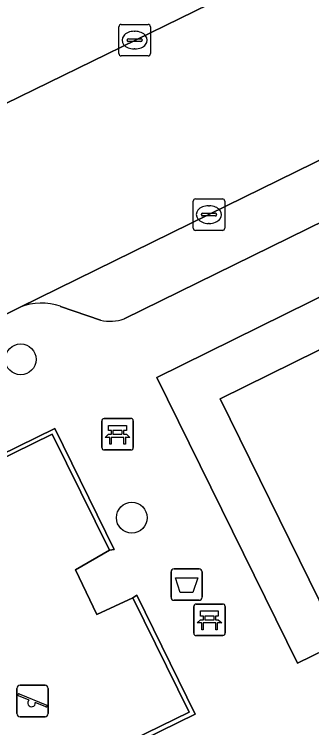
# Model space of a CAD drawing. Extents: x 160455 to 162082, y 388339 to 389736.
# Drawn here: x 160986.61 to 160996.06, y 389028.28 to 389050.91 of the extents above; entities that cross this region are included whole.
import ezdxf

# ---------------------------------------------------------------- set-up
doc = ezdxf.new("R2010")
doc.units = 0
for name, color, linetype in [('IMGEO_Afvalbak', 7, 'Continuous'), ('IMGEO_Bank', 7, 'Continuous'), ('IMGEO_Boom', 7, 'Continuous'), ('IMGEO_Groenvoorziening', 7, 'Continuous'), ('IMGEO_Kolk', 7, 'Continuous'), ('IMGEO_Muur', 7, 'Continuous'), ('IMGEO_Parkeervlak_open', 7, 'Continuous'), ('IMGEO_Rijbaan_lokaal_open', 7, 'Continuous'), ('IMGEO_Speelvoorziening', 7, 'Continuous'), ('IMGEO_Terreindeel_zand', 7, 'Continuous'), ('IMGEO_Voetpad_open', 7, 'Continuous')]:
    doc.layers.add(name, color=color, linetype=linetype)

msp = doc.modelspace()

# ---------------------------------------------------------------- linework, layer by layer
at = {"layer": 'IMGEO_Afvalbak'}
for p, q in [((160991.69, 389033.318), (160992.48, 389033.318)), ((160992.48, 389033.318), (160991.69, 389033.318)), ((160991.59, 389032.418), (160991.59, 389033.218)), ((160991.59, 389033.218), (160991.59, 389032.418)), ((160992.58, 389033.218), (160992.58, 389032.418)), ((160992.58, 389032.418), (160992.58, 389033.218)), ((160992.48, 389032.318), (160991.69, 389032.318)), ((160991.69, 389032.318), (160992.48, 389032.318))]:
    msp.add_line(p, q, dxfattribs=at)
msp.add_lwpolyline([(160991.733, 389033.032), (160992.437, 389033.032), (160992.288, 389032.562), (160991.882, 389032.562), (160991.733, 389033.032)], dxfattribs=at)
for centre, start, end in [((160991.69, 389033.218), 90, 180), ((160991.69, 389033.218), 90, 180), ((160992.48, 389033.218), 0, 90), ((160992.48, 389033.218), 360, 90), ((160991.69, 389032.418), 180, 270), ((160991.69, 389032.418), 180, 270), ((160992.48, 389032.418), 270, 0), ((160992.48, 389032.418), 270, 0)]:
    msp.add_arc(centre, 0.1, start, end, dxfattribs=at)
at = {"layer": 'IMGEO_Bank'}
for p, q in [((160989.467, 389038.086), (160990.308, 389038.086)), ((160990.308, 389038.086), (160989.467, 389038.086)), ((160989.392, 389037.161), (160989.392, 389038.002)), ((160989.392, 389038.002), (160989.392, 389037.161)), ((160990.392, 389038.011), (160990.392, 389037.17)), ((160990.392, 389037.17), (160990.392, 389038.011)), ((160989.701, 389037.592), (160989.701, 389037.698)), ((160989.745, 389037.698), (160989.745, 389037.592)), ((160990.033, 389037.704), (160989.751, 389037.704)), ((160990.039, 389037.592), (160990.039, 389037.698)), ((160990.083, 389037.698), (160990.083, 389037.592)), ((160990.089, 389037.484), (160989.696, 389037.484)), ((160989.751, 389037.586), (160990.033, 389037.586)), ((160990.317, 389037.086), (160989.476, 389037.086)), ((160989.476, 389037.086), (160990.317, 389037.086)), ((160992.387, 389032.2), (160993.228, 389032.2)), ((160993.228, 389032.2), (160992.387, 389032.2)), ((160992.312, 389031.275), (160992.312, 389032.116)), ((160992.312, 389032.116), (160992.312, 389031.275)), ((160993.312, 389032.125), (160993.312, 389031.284)), ((160993.312, 389031.284), (160993.312, 389032.125)), ((160992.621, 389031.706), (160992.621, 389031.812)), ((160992.665, 389031.812), (160992.665, 389031.706)), ((160992.953, 389031.818), (160992.671, 389031.818)), ((160992.959, 389031.706), (160992.959, 389031.812)), ((160993.003, 389031.812), (160993.003, 389031.706)), ((160993.009, 389031.598), (160992.616, 389031.598)), ((160992.671, 389031.7), (160992.953, 389031.7)), ((160993.237, 389031.2), (160992.396, 389031.2)), ((160992.396, 389031.2), (160993.237, 389031.2))]:
    msp.add_line(p, q, dxfattribs=at)
for points in [[(160989.695, 389037.704), (160989.609, 389037.704), (160989.609, 389037.865), (160990.172, 389037.865), (160990.172, 389037.704), (160990.089, 389037.704)], [(160989.639, 389037.484), (160989.497, 389037.484), (160989.609, 389037.586), (160989.695, 389037.586)], [(160989.689, 389037.477), (160989.689, 389037.27), (160989.646, 389037.27), (160989.646, 389037.477)], [(160990.089, 389037.586), (160990.172, 389037.586), (160990.284, 389037.484), (160990.145, 389037.484)], [(160990.139, 389037.477), (160990.139, 389037.27), (160990.095, 389037.27), (160990.095, 389037.477)], [(160992.615, 389031.818), (160992.529, 389031.818), (160992.529, 389031.979), (160993.092, 389031.979), (160993.092, 389031.818), (160993.009, 389031.818)], [(160992.559, 389031.598), (160992.417, 389031.598), (160992.529, 389031.7), (160992.615, 389031.7)], [(160992.609, 389031.591), (160992.609, 389031.384), (160992.566, 389031.384), (160992.566, 389031.591)], [(160993.009, 389031.7), (160993.092, 389031.7), (160993.204, 389031.598), (160993.065, 389031.598)], [(160993.059, 389031.591), (160993.059, 389031.384), (160993.015, 389031.384), (160993.015, 389031.591)]]:
    msp.add_lwpolyline(points, dxfattribs=at)
for centre, radius, start, end in [((160989.47, 389038.008), 0.0779, 92.4484, 184.2845), ((160989.47, 389038.008), 0.0779, 92.4484, 184.2845), ((160990.314, 389038.008), 0.0779, 2.4484, 94.2845), ((160990.314, 389038.008), 0.0779, 2.4484, 94.2845), ((160989.694, 389037.697), 0.00671, 2.8957, 87.1043), ((160989.751, 389037.697), 0.00671, 92.8957, 177.1043), ((160990.033, 389037.697), 0.00671, 2.8957, 87.1043), ((160990.09, 389037.697), 0.00671, 92.8957, 177.1043), ((160989.639, 389037.477), 0.00671, 2.8957, 87.1043), ((160989.696, 389037.477), 0.00671, 92.8957, 177.1043), ((160989.694, 389037.593), 0.00671, 272.8957, 357.1043), ((160989.751, 389037.593), 0.00671, 182.8957, 267.1043), ((160990.033, 389037.593), 0.00671, 272.8957, 357.1043), ((160990.09, 389037.593), 0.00671, 182.8957, 267.1043), ((160990.088, 389037.477), 0.00671, 2.8957, 87.1043), ((160990.145, 389037.477), 0.00671, 92.8957, 177.1043), ((160990.314, 389037.164), 0.0779, 272.4484, 4.2845), ((160990.314, 389037.164), 0.0779, 272.4484, 4.2845), ((160989.47, 389037.164), 0.0779, 182.4484, 274.2845), ((160989.47, 389037.164), 0.0779, 182.4484, 274.2845), ((160992.39, 389032.122), 0.0779, 92.4484, 184.2845), ((160992.39, 389032.122), 0.0779, 92.4484, 184.2845), ((160993.234, 389032.122), 0.0779, 2.4484, 94.2845), ((160993.234, 389032.122), 0.0779, 2.4484, 94.2845), ((160992.614, 389031.811), 0.00671, 2.8957, 87.1043), ((160992.671, 389031.811), 0.00671, 92.8957, 177.1043), ((160992.953, 389031.811), 0.00671, 2.8957, 87.1043), ((160993.01, 389031.811), 0.00671, 92.8957, 177.1043), ((160992.559, 389031.591), 0.00671, 2.8957, 87.1043), ((160992.616, 389031.591), 0.00671, 92.8957, 177.1043), ((160992.614, 389031.707), 0.00671, 272.8957, 357.1043), ((160992.671, 389031.707), 0.00671, 182.8957, 267.1043), ((160992.953, 389031.707), 0.00671, 272.8957, 357.1043), ((160993.01, 389031.707), 0.00671, 182.8957, 267.1043), ((160993.008, 389031.591), 0.00671, 2.8957, 87.1043), ((160993.065, 389031.591), 0.00671, 92.8957, 177.1043), ((160993.234, 389031.278), 0.0779, 272.4484, 4.2845), ((160993.234, 389031.278), 0.0779, 272.4484, 4.2845), ((160992.39, 389031.278), 0.0779, 182.4484, 274.2845), ((160992.39, 389031.278), 0.0779, 182.4484, 274.2845)]:
    msp.add_arc(centre, radius, start, end, dxfattribs=at)
at = {"layer": 'IMGEO_Boom'}
for centre in [(160986.815, 389039.96), (160990.344, 389034.938)]:
    msp.add_circle(centre, 0.489, dxfattribs=at)
at = {"layer": 'IMGEO_Groenvoorziening'}
for points in [[(160996.293, 389032.326), (160993.152, 389038.707), (160998.585, 389041.382), (160999.931, 389042.045), (160999.268, 389043.39), (160991.144, 389039.39), (160995.606, 389030.326), (160996.955, 389030.98)], [(160996.293, 389032.326), (161001.743, 389034.971), (160998.585, 389041.382), (160993.152, 389038.707)]]:
    msp.add_lwpolyline(points, close=True, dxfattribs=at)
at = {"layer": 'IMGEO_Kolk'}
for p, q in [((160990.009, 389050.588), (160990.861, 389050.588)), ((160989.934, 389049.662), (160989.934, 389050.514)), ((160990.422, 389050.368), (160990.447, 389050.368)), ((160990.935, 389050.514), (160990.935, 389049.662)), ((160990.193, 389050.082), (160990.193, 389050.094)), ((160990.236, 389050.131), (160990.634, 389050.131)), ((160990.677, 389050.094), (160990.677, 389050.082)), ((160990.631, 389050.045), (160990.233, 389050.045)), ((160990.445, 389049.808), (160990.42, 389049.808)), ((160990.861, 389049.588), (160990.009, 389049.588)), ((160992.294, 389044.127), (160992.294, 389044.979)), ((160992.369, 389045.053), (160993.221, 389045.053)), ((160993.295, 389044.979), (160993.295, 389044.127)), ((160992.782, 389044.833), (160992.807, 389044.833)), ((160992.553, 389044.547), (160992.553, 389044.559)), ((160992.991, 389044.51), (160992.593, 389044.51)), ((160992.596, 389044.596), (160992.994, 389044.596)), ((160993.037, 389044.559), (160993.037, 389044.547)), ((160992.805, 389044.273), (160992.78, 389044.273)), ((160993.221, 389044.053), (160992.369, 389044.053))]:
    msp.add_line(p, q, dxfattribs=at)
for points in [[(160990.009, 389050.588), (160990.861, 389050.588)], [(160989.934, 389049.662), (160989.934, 389050.514)], [(160990.935, 389050.514), (160990.935, 389049.662)], [(160990.861, 389049.588), (160990.009, 389049.588)], [(160992.294, 389044.127), (160992.294, 389044.979)], [(160992.369, 389045.053), (160993.221, 389045.053)], [(160993.295, 389044.979), (160993.295, 389044.127)], [(160993.221, 389044.053), (160992.369, 389044.053)]]:
    msp.add_lwpolyline(points, dxfattribs=at)
for centre, radius, start, end in [((160990.011, 389050.512), 0.0765, 91.552, 178.448), ((160990.011, 389050.512), 0.0765, 91.552, 178.448), ((160990.859, 389050.512), 0.0765, 1.552, 88.448), ((160990.859, 389050.512), 0.0765, 1.552, 88.448), ((160990.233, 389050.091), 0.0403, 85.8775, 175.7526), ((160990.23, 389050.081), 0.0366, 178.938, 274.7102), ((160990.634, 389050.088), 0.043, 264.8664, 352.4533), ((160990.638, 389050.093), 0.0386, 1.7309, 96.639), ((160990.011, 389049.664), 0.0765, 181.552, 268.448), ((160990.011, 389049.664), 0.0765, 181.552, 268.448), ((160990.859, 389049.664), 0.0765, 271.552, 358.448), ((160990.859, 389049.664), 0.0765, 271.552, 358.448), ((160992.371, 389044.977), 0.0765, 91.552, 178.448), ((160992.371, 389044.977), 0.0765, 91.552, 178.448), ((160993.219, 389044.977), 0.0765, 1.552, 88.448), ((160993.219, 389044.977), 0.0765, 1.552, 88.448), ((160992.593, 389044.556), 0.0403, 85.8775, 175.7526), ((160992.59, 389044.546), 0.0366, 178.938, 274.7102), ((160992.994, 389044.553), 0.043, 264.8664, 352.4533), ((160992.998, 389044.558), 0.0386, 1.7309, 96.639), ((160992.371, 389044.129), 0.0765, 181.552, 268.448), ((160992.371, 389044.129), 0.0765, 181.552, 268.448), ((160993.219, 389044.129), 0.0765, 271.552, 358.448), ((160993.219, 389044.129), 0.0765, 271.552, 358.448)]:
    msp.add_arc(centre, radius, start, end, dxfattribs=at)
for centre, major_axis, ratio, start_param, end_param in [((160990.421, 389050.088), (-0.387, 0.002), 0.722429, 4.712389, 7.853982), ((160990.446, 389050.088), (-0.39, 0.002), 0.717154, 1.570796, 4.712389), ((160992.781, 389044.553), (-0.387, 0.002), 0.722429, 4.712389, 7.853982), ((160992.806, 389044.553), (-0.39, 0.002), 0.717154, 1.570796, 4.712389)]:
    msp.add_ellipse(centre, major_axis=major_axis, ratio=ratio, start_param=start_param, end_param=end_param, dxfattribs=at)
at = {"layer": 'IMGEO_Muur'}
msp.add_lwpolyline([(160989.631, 389033.911), (160989.783, 389033.931), (160987.895, 389037.767), (160978.555, 389033.191), (160983.019, 389024.134), (160992.354, 389028.709), (160990.505, 389032.484), (160990.379, 389032.4), (160992.168, 389028.764), (160983.076, 389024.336), (160978.732, 389033.131), (160987.818, 389037.584)], close=True, dxfattribs=at)
at = {"layer": 'IMGEO_Parkeervlak_open'}
for points in [[(161041.031, 389068.207), (161038.066, 389066.729), (161021.59, 389058.674), (161003.535, 389049.827), (161000, 389048.091), (160992.795, 389044.554), (160986.795, 389041.612)], [(160990.103, 389041.248), (161000, 389046.098), (161039.15, 389065.282)], [(160988.077, 389041.643), (160989.355, 389041.205)]]:
    msp.add_lwpolyline(points, dxfattribs=at)
msp.add_lwpolyline([(160997.417, 389053.496), (160997.072, 389054.003), (160995.168, 389057.998), (160977.296, 389049.303), (160978.423, 389046.942), (160979.217, 389045.279), (160979.372, 389044.682)], close=True, dxfattribs=at)
for centre, radius, start, end in [((160987.478, 389039.907), 1.837, 70.9556, 111.8148), ((160989.659, 389042.436), 1.268, 256.113, 290.4672)]:
    msp.add_arc(centre, radius, start, end, dxfattribs=at)
at = {"layer": 'IMGEO_Rijbaan_lokaal_open'}
for points in [[(160978.364, 389042.551), (160976.391, 389041.583), (160978.406, 389037.477), (160986.795, 389041.612), (160992.795, 389044.554), (161000, 389048.091), (161003.535, 389049.827), (161021.59, 389058.674)], [(160997.417, 389053.496), (160979.372, 389044.682)]]:
    msp.add_lwpolyline(points, dxfattribs=at)
at = {"layer": 'IMGEO_Speelvoorziening'}
for p, q in [((160986.698, 389028.722), (160986.698, 389029.522)), ((160986.698, 389029.522), (160986.698, 389028.722)), ((160986.798, 389029.622), (160987.588, 389029.622)), ((160987.588, 389029.622), (160986.798, 389029.622)), ((160987.688, 389029.522), (160987.688, 389028.722)), ((160987.688, 389028.722), (160987.688, 389029.522)), ((160987.081, 389029.15), (160986.742, 389029.287)), ((160986.767, 389029.347), (160987.643, 389028.994)), ((160987.619, 389028.934), (160987.279, 389029.071)), ((160987.588, 389028.622), (160986.798, 389028.622)), ((160986.798, 389028.622), (160987.588, 389028.622))]:
    msp.add_line(p, q, dxfattribs=at)
for centre, radius, start, end in [((160986.798, 389029.522), 0.1, 90, 180), ((160986.798, 389029.522), 0.1, 90, 180), ((160987.588, 389029.522), 0.1, 0, 90), ((160987.588, 389029.522), 0.1, 360, 90), ((160986.755, 389029.317), 0.0327, 68.078, 248.078), ((160987.16, 389029.06), 0.12, 130.9928, 5.1632), ((160987.631, 389028.964), 0.0327, 248.078, 68.078), ((160986.798, 389028.722), 0.1, 180, 270), ((160986.798, 389028.722), 0.1, 180, 270), ((160987.588, 389028.722), 0.1, 270, 0), ((160987.588, 389028.722), 0.1, 270, 0)]:
    msp.add_arc(centre, radius, start, end, dxfattribs=at)
at = {"layer": 'IMGEO_Terreindeel_zand'}
msp.add_lwpolyline([(160989.23, 389031.868), (160988.559, 389033.283), (160989.631, 389033.911), (160987.818, 389037.584), (160978.732, 389033.131), (160983.076, 389024.336), (160992.168, 389028.764), (160990.379, 389032.4)], close=True, dxfattribs=at)
at = {"layer": 'IMGEO_Voetpad_open'}
for points in [[(161039.15, 389065.282), (161000, 389046.098), (160990.103, 389041.248)], [(160986.795, 389041.612), (160978.406, 389037.477)], [(160989.355, 389041.205), (160988.077, 389041.643)]]:
    msp.add_lwpolyline(points, dxfattribs=at)
for points in [[(160996.955, 389030.98), (160995.606, 389030.326), (160991.144, 389039.39), (160999.268, 389043.39), (160999.931, 389042.045), (161000, 389041.904), (161003.757, 389034.279), (161000, 389032.457)], [(160983.019, 389024.134), (160978.555, 389033.191), (160987.895, 389037.767), (160989.783, 389033.931), (160989.631, 389033.911), (160988.559, 389033.283), (160989.23, 389031.868), (160990.379, 389032.4), (160990.505, 389032.484), (160992.354, 389028.709)]]:
    msp.add_lwpolyline(points, close=True, dxfattribs=at)
for centre, radius, start, end in [((160987.478, 389039.907), 1.837, 70.9556, 111.8148), ((160989.659, 389042.436), 1.268, 256.113, 290.4672)]:
    msp.add_arc(centre, radius, start, end, dxfattribs=at)

doc.saveas('drawing.dxf')
